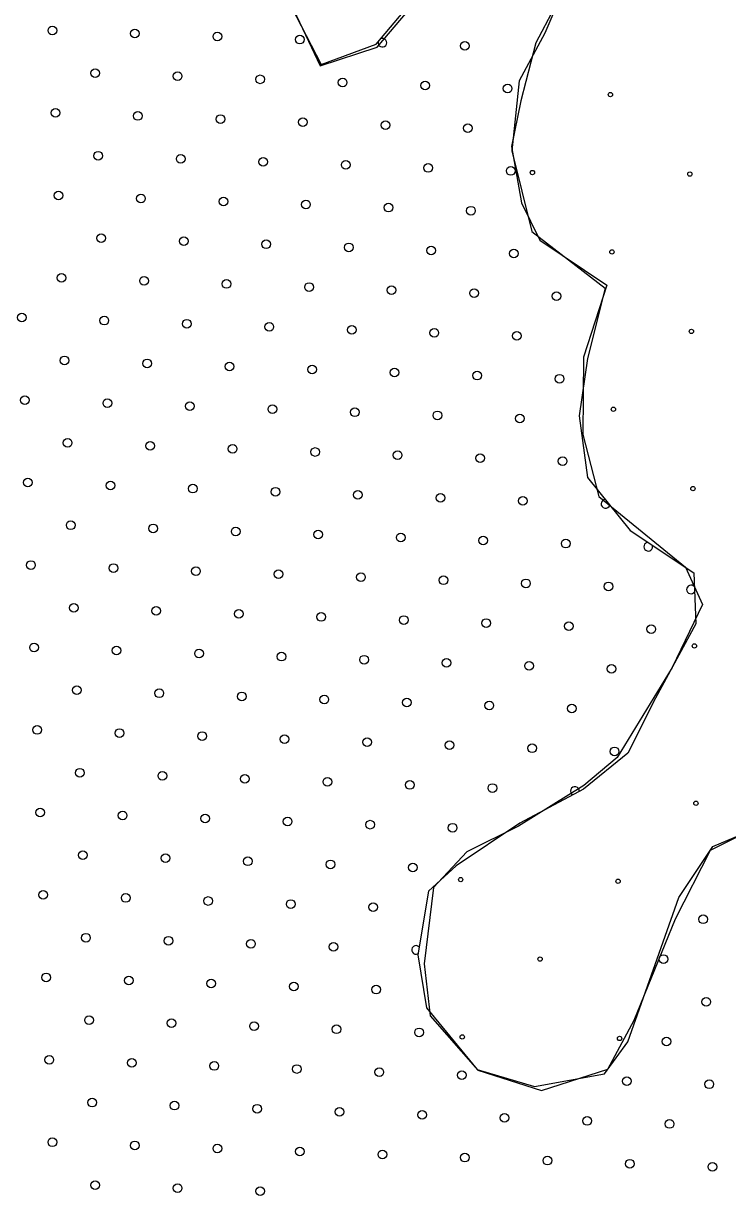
# Model space of a CAD drawing. Extents: x 1612280 to 1883141, y 560852 to 780851.
# Drawn here: x 1781249 to 1782971, y 709658 to 712509 of the extents above; entities that cross this region are included whole.
import ezdxf

# ---------------------------------------------------------------- set-up
doc = ezdxf.new("R2010")
doc.units = 0
for name, color, linetype in [('DESIGN - EROSION CONTROL - Devices', 7, 'Continuous'), ('DESIGN - SCRATCH - User 1', 7, 'Continuous'), ('DESIGN - TRAFFIC CONTROL PERMANENT - Pavement Marking Text', 7, 'Continuous')]:
    doc.layers.add(name, color=color, linetype=linetype)

msp = doc.modelspace()

# ---------------------------------------------------------------- linework, layer by layer
at = {"layer": 'DESIGN - EROSION CONTROL - Devices'}
for centre in [(1782683.9, 712334.4), (1782683.9, 712334.4), (1782493.5, 712144), (1782493.5, 712144), (1782878.1, 712140.3), (1782878.1, 712140.3), (1782687.7, 711949.9), (1782687.7, 711949.9), (1782881.8, 711755.7), (1782881.8, 711755.7), (1782691.4, 711565.3), (1782691.4, 711565.3), (1782885.6, 711371.2), (1782885.6, 711371.2), (1782889.3, 710986.6), (1782889.3, 710986.6), (1782893, 710602.1), (1782893, 710602.1), (1782318.1, 710415.4), (1782318.1, 710415.4), (1782702.6, 710411.6), (1782702.6, 710411.6), (1782512.2, 710221.2), (1782512.2, 710221.2), (1782321.8, 710030.8), (1782321.8, 710030.8), (1782706.3, 710027.1), (1782706.3, 710027.1)]:
    msp.add_circle(centre, 5.28, dxfattribs=at)
at = {"layer": 'DESIGN - SCRATCH - User 1'}
for points in [[(1781069, 713127.5), (1781190.5, 713025.7), (1781402.1, 712710), (1781524.6, 712572.9), (1781638.7, 712548), (1781896.1, 712572.9), (1781975, 712404.7), (1782114, 712450.4), (1782354.8, 712734.9), (1782591.4, 712631.1), (1782502.1, 712460.8), (1782464.8, 712319.5), (1782441.9, 712207.4), (1782466.8, 712070.3), (1782511.5, 711978.9), (1782675.4, 711868.9), (1782618.4, 711692.3), (1782616.3, 711503.3), (1782655.7, 711351.7), (1782867.4, 711179.3), (1782908.9, 711087.9)], [(1781069, 713127.5), (1781190.5, 713025.7), (1781402.1, 712710), (1781524.6, 712572.9), (1781638.7, 712548), (1781896.1, 712572.9), (1781975, 712404.7), (1782114, 712450.4), (1782354.8, 712734.9), (1782591.4, 712631.1), (1782502.1, 712460.8), (1782464.8, 712319.5), (1782441.9, 712207.4), (1782466.8, 712070.3), (1782511.5, 711978.9), (1782675.4, 711868.9), (1782618.4, 711692.3), (1782616.3, 711503.3), (1782655.7, 711351.7), (1782867.4, 711179.3), (1782908.9, 711087.9)], [(1781891.8, 712574.1), (1781976.9, 712408.2), (1782111.4, 712457.5), (1782348.9, 712740)], [(1781891.8, 712574.1), (1781976.9, 712408.2), (1782111.4, 712457.5), (1782348.9, 712740)], [(1782586.5, 712632.4), (1782523.7, 712484.4), (1782461, 712367.8), (1782443, 712197.4), (1782492.3, 712000.1), (1782671.6, 711861)], [(1782586.5, 712632.4), (1782523.7, 712484.4), (1782461, 712367.8), (1782443, 712197.4), (1782492.3, 712000.1), (1782671.6, 711861)], [(1782671.6, 711861), (1782628.4, 711689.2), (1782607.6, 711549.2), (1782628.4, 711398.7), (1782732, 711269), (1782887.6, 711165.3), (1782892.7, 711040.8), (1782794.2, 710859.2), (1782726.8, 710724.4), (1782618, 710636.2), (1782462.5, 710553.2), (1782306.9, 710449.4), (1782239.6, 710387.2), (1782213.6, 710231.6), (1782234.4, 710101.9), (1782358.8, 709951.5), (1782498.8, 709910), (1782669.8, 709941.1), (1782726.8, 710018.9), (1782851.3, 710371.6), (1782934.2, 710496.1), (1783032.7, 710537.6)], [(1782671.6, 711861), (1782628.4, 711689.2), (1782607.6, 711549.2), (1782628.4, 711398.7), (1782732, 711269), (1782887.6, 711165.3), (1782892.7, 711040.8), (1782794.2, 710859.2), (1782726.8, 710724.4), (1782618, 710636.2), (1782462.5, 710553.2), (1782306.9, 710449.4), (1782239.6, 710387.2), (1782213.6, 710231.6), (1782234.4, 710101.9), (1782358.8, 709951.5), (1782498.8, 709910), (1782669.8, 709941.1), (1782726.8, 710018.9), (1782851.3, 710371.6), (1782934.2, 710496.1), (1783032.7, 710537.6)], [(1782908.9, 711087.9), (1782835.1, 710934.2), (1782700.2, 710714), (1782619.3, 710645.5), (1782459.5, 710545.8), (1782332.9, 710483.5), (1782251.9, 710396.3), (1782229.1, 710209.3), (1782243.6, 710082.6), (1782359.8, 709949.7), (1782515.5, 709899.9), (1782677.4, 709951.8), (1782741.7, 710072.2), (1782843.4, 710319.4), (1782928.5, 710487.7), (1783028.1, 710537.5), (1783244, 710539.6)], [(1782908.9, 711087.9), (1782835.1, 710934.2), (1782700.2, 710714), (1782619.3, 710645.5), (1782459.5, 710545.8), (1782332.9, 710483.5), (1782251.9, 710396.3), (1782229.1, 710209.3), (1782243.6, 710082.6), (1782359.8, 709949.7), (1782515.5, 709899.9), (1782677.4, 709951.8), (1782741.7, 710072.2), (1782843.4, 710319.4), (1782928.5, 710487.7), (1783028.1, 710537.5), (1783244, 710539.6)]]:
    msp.add_lwpolyline(points, dxfattribs=at)
at = {"layer": 'DESIGN - TRAFFIC CONTROL PERMANENT - Pavement Marking Text'}
for centre in [(1781320.3, 712491.3), (1781320.3, 712491.3), (1781521.9, 712483.8), (1781521.9, 712483.8), (1781723.5, 712476.3), (1781723.5, 712476.3), (1781925.2, 712468.9), (1781925.2, 712468.9), (1782328.4, 712453.9), (1782328.4, 712453.9), (1781424.9, 712386.7), (1781424.9, 712386.7), (1781626.5, 712379.3), (1781626.5, 712379.3), (1781828.1, 712371.8), (1781828.1, 712371.8), (1782029.7, 712364.3), (1782029.7, 712364.3), (1782231.3, 712356.9), (1782231.3, 712356.9), (1782432.9, 712349.4), (1782432.9, 712349.4), (1781327.8, 712289.7), (1781327.8, 712289.7), (1781529.4, 712282.2), (1781529.4, 712282.2), (1781731, 712274.7), (1781731, 712274.7), (1781932.6, 712267.3), (1781932.6, 712267.3), (1782134.2, 712259.8), (1782134.2, 712259.8), (1782335.8, 712252.3), (1782335.8, 712252.3), (1781432.3, 712185.1), (1781432.3, 712185.1), (1781633.9, 712177.6), (1781633.9, 712177.6), (1781835.5, 712170.2), (1781835.5, 712170.2), (1782037.2, 712162.7), (1782037.2, 712162.7), (1782238.8, 712155.2), (1782238.8, 712155.2), (1782440.4, 712147.8), (1782440.4, 712147.8), (1781335.3, 712088), (1781335.3, 712088), (1781536.9, 712080.6), (1781536.9, 712080.6), (1781738.5, 712073.1), (1781738.5, 712073.1), (1781940.1, 712065.6), (1781940.1, 712065.6), (1782141.7, 712058.2), (1782141.7, 712058.2), (1782343.3, 712050.7), (1782343.3, 712050.7), (1781439.8, 711983.5), (1781439.8, 711983.5), (1781641.4, 711976), (1781641.4, 711976), (1781843, 711968.6), (1781843, 711968.6), (1782044.6, 711961.1), (1782044.6, 711961.1), (1782246.2, 711953.6), (1782246.2, 711953.6), (1782447.8, 711946.2), (1782447.8, 711946.2), (1781342.7, 711886.4), (1781342.7, 711886.4), (1781544.3, 711879), (1781544.3, 711879), (1781745.9, 711871.5), (1781745.9, 711871.5), (1781947.6, 711864), (1781947.6, 711864), (1782149.2, 711856.6), (1782149.2, 711856.6), (1782350.8, 711849.1), (1782350.8, 711849.1), (1782552.4, 711841.6), (1782552.4, 711841.6), (1781245.7, 711789.4), (1781245.7, 711789.4), (1781447.3, 711781.9), (1781447.3, 711781.9), (1781648.9, 711774.4), (1781648.9, 711774.4), (1781850.5, 711767), (1781850.5, 711767), (1782052.1, 711759.5), (1782052.1, 711759.5), (1782253.7, 711752), (1782253.7, 711752), (1782455.3, 711744.6), (1782455.3, 711744.6), (1781350.2, 711684.8), (1781350.2, 711684.8), (1781551.8, 711677.4), (1781551.8, 711677.4), (1781753.4, 711669.9), (1781753.4, 711669.9), (1781955, 711662.4), (1781955, 711662.4), (1782156.6, 711655), (1782156.6, 711655), (1782358.2, 711647.5), (1782358.2, 711647.5), (1782559.9, 711640), (1782559.9, 711640), (1781253.1, 711587.7), (1781253.1, 711587.7), (1781454.7, 711580.3), (1781454.7, 711580.3), (1781656.3, 711572.8), (1781656.3, 711572.8), (1781858, 711565.3), (1781858, 711565.3), (1782059.6, 711557.9), (1782059.6, 711557.9), (1782261.2, 711550.4), (1782261.2, 711550.4), (1782462.8, 711542.9), (1782462.8, 711542.9), (1781357.7, 711483.2), (1781357.7, 711483.2), (1781559.3, 711475.7), (1781559.3, 711475.7), (1781760.9, 711468.3), (1781760.9, 711468.3), (1781962.5, 711460.8), (1781962.5, 711460.8), (1782164.1, 711453.3), (1782164.1, 711453.3), (1782365.7, 711445.9), (1782365.7, 711445.9), (1782567.3, 711438.4), (1782567.3, 711438.4), (1781260.6, 711386.1), (1781260.6, 711386.1), (1781462.2, 711378.7), (1781462.2, 711378.7), (1781663.8, 711371.2), (1781663.8, 711371.2), (1781865.4, 711363.7), (1781865.4, 711363.7), (1782067, 711356.3), (1782067, 711356.3), (1782268.6, 711348.8), (1782268.6, 711348.8), (1782470.2, 711341.3), (1782470.2, 711341.3), (1781365.1, 711281.6), (1781365.1, 711281.6), (1781566.7, 711274.1), (1781566.7, 711274.1), (1781768.3, 711266.7), (1781768.3, 711266.7), (1781970, 711259.2), (1781970, 711259.2), (1782171.6, 711251.7), (1782171.6, 711251.7), (1782373.2, 711244.3), (1782373.2, 711244.3), (1782574.8, 711236.8), (1782574.8, 711236.8), (1781268.1, 711184.5), (1781268.1, 711184.5), (1781469.7, 711177.1), (1781469.7, 711177.1), (1781671.3, 711169.6), (1781671.3, 711169.6), (1781872.9, 711162.1), (1781872.9, 711162.1), (1782074.5, 711154.7), (1782074.5, 711154.7), (1782276.1, 711147.2), (1782276.1, 711147.2), (1782477.7, 711139.7), (1782477.7, 711139.7), (1782679.3, 711132.3), (1782679.3, 711132.3), (1781372.6, 711080), (1781372.6, 711080), (1781574.2, 711072.5), (1781574.2, 711072.5), (1781775.8, 711065.1), (1781775.8, 711065.1), (1781977.4, 711057.6), (1781977.4, 711057.6), (1782179, 711050.1), (1782179, 711050.1), (1782380.6, 711042.7), (1782380.6, 711042.7), (1782582.3, 711035.2), (1782582.3, 711035.2), (1782783.9, 711027.7), (1782783.9, 711027.7), (1781275.5, 710982.9), (1781275.5, 710982.9), (1781477.1, 710975.5), (1781477.1, 710975.5), (1781678.7, 710968), (1781678.7, 710968), (1781880.4, 710960.5), (1781880.4, 710960.5), (1782082, 710953.1), (1782082, 710953.1), (1782283.6, 710945.6), (1782283.6, 710945.6), (1782485.2, 710938.1), (1782485.2, 710938.1), (1782686.8, 710930.6), (1782686.8, 710930.6), (1781380.1, 710878.4), (1781380.1, 710878.4), (1781581.7, 710870.9), (1781581.7, 710870.9), (1781783.3, 710863.4), (1781783.3, 710863.4), (1781984.9, 710856), (1781984.9, 710856), (1782186.5, 710848.5), (1782186.5, 710848.5), (1782388.1, 710841), (1782388.1, 710841), (1782589.7, 710833.6), (1782589.7, 710833.6), (1781283, 710781.3), (1781283, 710781.3), (1781484.6, 710773.8), (1781484.6, 710773.8), (1781686.2, 710766.4), (1781686.2, 710766.4), (1781887.8, 710758.9), (1781887.8, 710758.9), (1782089.4, 710751.4), (1782089.4, 710751.4), (1782291, 710744), (1782291, 710744), (1782492.7, 710736.5), (1782492.7, 710736.5), (1782694.3, 710729), (1782694.3, 710729), (1781387.5, 710676.8), (1781387.5, 710676.8), (1781589.1, 710669.3), (1781589.1, 710669.3), (1781790.7, 710661.8), (1781790.7, 710661.8), (1781992.4, 710654.4), (1781992.4, 710654.4), (1782194, 710646.9), (1782194, 710646.9), (1782395.6, 710639.4), (1782395.6, 710639.4), (1781290.5, 710579.7), (1781290.5, 710579.7), (1781492.1, 710572.2), (1781492.1, 710572.2), (1781693.7, 710564.8), (1781693.7, 710564.8), (1781895.3, 710557.3), (1781895.3, 710557.3), (1782096.9, 710549.8), (1782096.9, 710549.8), (1782298.5, 710542.4), (1782298.5, 710542.4), (1781395, 710475.2), (1781395, 710475.2), (1781596.6, 710467.7), (1781596.6, 710467.7), (1781798.2, 710460.2), (1781798.2, 710460.2), (1781999.8, 710452.8), (1781999.8, 710452.8), (1782201.4, 710445.3), (1782201.4, 710445.3), (1781297.9, 710378.1), (1781297.9, 710378.1), (1781499.5, 710370.6), (1781499.5, 710370.6), (1781701.1, 710363.2), (1781701.1, 710363.2), (1781902.8, 710355.7), (1781902.8, 710355.7), (1782104.4, 710348.2), (1782104.4, 710348.2), (1782910.8, 710318.4), (1782910.8, 710318.4), (1781402.5, 710273.5), (1781402.5, 710273.5), (1781604.1, 710266.1), (1781604.1, 710266.1), (1781805.7, 710258.6), (1781805.7, 710258.6), (1782007.3, 710251.1), (1782007.3, 710251.1), (1782813.7, 710221.3), (1782813.7, 710221.3), (1781305.4, 710176.5), (1781305.4, 710176.5), (1781507, 710169), (1781507, 710169), (1781708.6, 710161.5), (1781708.6, 710161.5), (1781910.2, 710154.1), (1781910.2, 710154.1), (1782111.8, 710146.6), (1782111.8, 710146.6), (1782918.3, 710116.7), (1782918.3, 710116.7), (1781409.9, 710071.9), (1781409.9, 710071.9), (1781611.5, 710064.5), (1781611.5, 710064.5), (1781813.1, 710057), (1781813.1, 710057), (1782014.8, 710049.5), (1782014.8, 710049.5), (1782216.4, 710042.1), (1782216.4, 710042.1), (1782821.2, 710019.7), (1782821.2, 710019.7), (1781312.9, 709974.9), (1781312.9, 709974.9), (1781514.5, 709967.4), (1781514.5, 709967.4), (1781716.1, 709959.9), (1781716.1, 709959.9), (1781917.7, 709952.5), (1781917.7, 709952.5), (1782119.3, 709945), (1782119.3, 709945), (1782320.9, 709937.5), (1782320.9, 709937.5), (1782724.1, 709922.6), (1782724.1, 709922.6), (1782925.7, 709915.1), (1782925.7, 709915.1), (1781417.4, 709870.3), (1781417.4, 709870.3), (1781619, 709862.9), (1781619, 709862.9), (1781820.6, 709855.4), (1781820.6, 709855.4), (1782022.2, 709847.9), (1782022.2, 709847.9), (1782223.8, 709840.5), (1782223.8, 709840.5), (1782425.4, 709833), (1782425.4, 709833), (1782627.1, 709825.5), (1782627.1, 709825.5), (1782828.7, 709818.1), (1782828.7, 709818.1), (1781320.3, 709773.3), (1781320.3, 709773.3), (1781521.9, 709765.8), (1781521.9, 709765.8), (1781723.5, 709758.3), (1781723.5, 709758.3), (1781925.2, 709750.9), (1781925.2, 709750.9), (1782126.8, 709743.4), (1782126.8, 709743.4), (1782328.4, 709735.9), (1782328.4, 709735.9), (1782530, 709728.5), (1782530, 709728.5), (1782731.6, 709721), (1782731.6, 709721), (1782933.2, 709713.5), (1782933.2, 709713.5), (1781424.9, 709668.7), (1781424.9, 709668.7), (1781626.5, 709661.3), (1781626.5, 709661.3), (1781828.1, 709653.8), (1781828.1, 709653.8)]:
    msp.add_circle(centre, 10.6, dxfattribs=at)
for centre, start, end in [((1782126.8, 712461.4), 168.5528, 111.3364), ((1782671.9, 711333.9), 90.55, 346.7318), ((1782776.4, 711229.3), 93.5203, 19.0632), ((1782880.9, 711124.8), 40.6251, 324.1428), ((1782597.2, 710632), 352.9757, 243.2001), ((1782208.9, 710243.7), 41.4592, 299.6245)]:
    msp.add_arc(centre, 10.6, start, end, dxfattribs=at)

doc.saveas('drawing.dxf')
